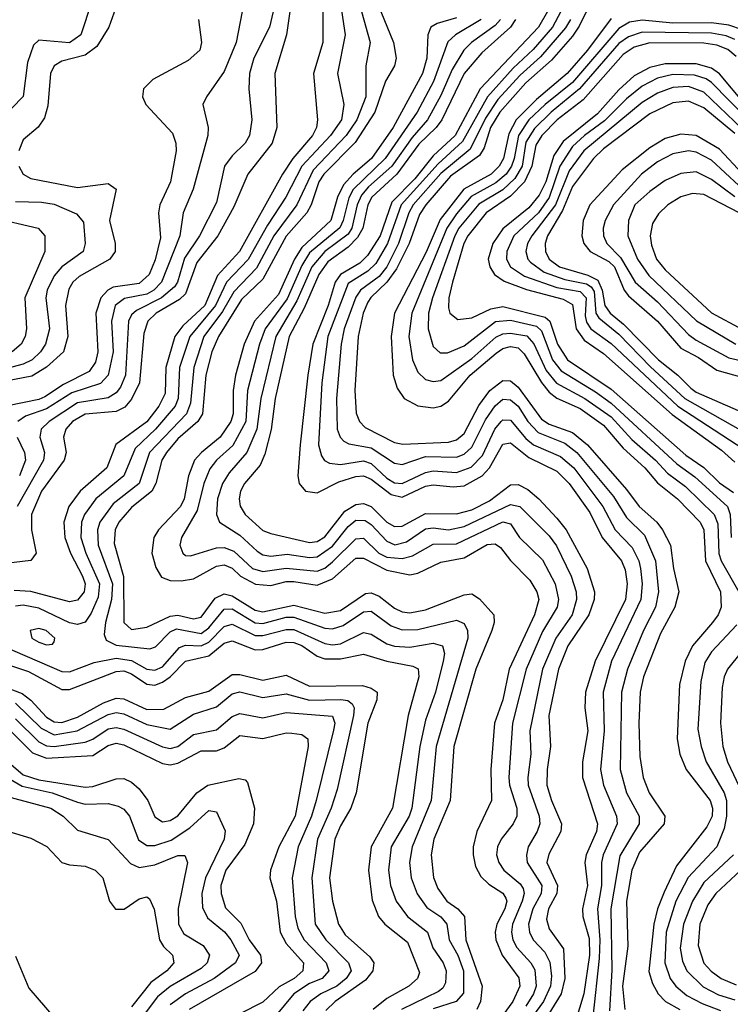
# Model space of a CAD drawing. Header units: inches. Extents: x 501365 to 657855, y 482276 to 547543.
# Tile 387 of 656: x 572941 to 574778, y 510983 to 513529. Entities that reach past the tile are written whole.
import ezdxf

# ---------------------------------------------------------------- set-up
doc = ezdxf.new("R2010")
doc.units = ezdxf.units.IN
doc.header["$MEASUREMENT"] = 0
doc.layers.add('A5571', color=7, linetype='Continuous')

msp = doc.modelspace()

# ---------------------------------------------------------------- linework, layer by layer
at = {"layer": 'A5571', "color": 5}
for points, elevation in [([(573724.7, 513610), (573724.3, 513470), (573700.3, 513390), (573710.7, 513270), (573708.5, 513250), (573697.6, 513230), (573647.3, 513170), (573620.4, 513130), (573509.3, 512930), (573452.1, 512867.9), (573419.8, 512790), (573362.5, 512737.5), (573342, 512710), (573318.8, 512630), (573317.2, 512562.8), (573301, 512530), (573270, 512489.6), (573189.3, 512430.7), (573166.3, 512370), (573096.9, 512310), (573068.3, 512270), (573054.9, 512230), (573057.9, 512190), (573072.6, 512150), (573103.7, 512090), (573110.2, 512070), (573107.2, 512050), (573090, 512028.1), (573070, 512023.4), (572970, 512050.9), (572926.8, 512053.2)], 2320), ([(574425.7, 513590), (574387.7, 513512.3), (574370, 513486.4), (574315.9, 513424.1), (574250, 513365.5), (574182.1, 513290), (574158.3, 513250), (574141.9, 513198.1), (574130, 513178.2), (574055.2, 513124.8), (573990.8, 513050), (573974.7, 513025.3), (573947.6, 512950), (573915, 512885), (573890, 512850), (573848.9, 512811.1), (573841.3, 512798.7), (573829.1, 512770), (573815.9, 512710), (573807.2, 512570), (573811.3, 512511.3), (573819.3, 512490), (573834.4, 512474.4), (573910, 512435.9), (573931.2, 512431.2), (574050, 512436.7), (574070, 512443), (574090, 512459.3), (574128.1, 512531.9), (574156.5, 512570), (574190, 512596.4), (574210, 512595.7), (574230, 512578.5), (574290, 512496.6), (574310, 512483.4), (574370, 512461.7), (574408.7, 512430), (574510, 512314.7), (574542.9, 512270), (574588, 512230), (574603.2, 512210), (574623.9, 512170), (574631.4, 512110), (574645.6, 512050), (574635.1, 512010), (574597.9, 511942.1), (574554.2, 511830), (574545.2, 511790), (574541.4, 511710), (574544, 511624), (574552.8, 511570), (574568.2, 511530), (574609.1, 511470), (574607, 511450), (574543.7, 511376.3), (574523.6, 511330), (574509.8, 511249.8), (574513.1, 511133.1), (574499.2, 511030), (574505.3, 510970)], 2580), ([(573126.3, 513573.7), (573099.2, 513490), (573070, 513469.7), (572990, 513476.6), (572977, 513463), (572961.2, 513418.8), (572949.8, 513330.2), (572890.8, 513269.2)], 2160), ([(573770.8, 513570), (573782.8, 513490), (573762.9, 513390), (573779.2, 513310), (573772.7, 513270), (573744.7, 513230), (573670.4, 513150), (573629.2, 513070), (573581.9, 512998.1), (573531.3, 512908.7), (573476, 512850), (573447.5, 512790), (573381, 512710), (573353.9, 512630), (573350.5, 512550), (573343.2, 512530), (573291.8, 512470), (573239.6, 512420.4), (573210.1, 512350), (573137.9, 512290), (573108.1, 512250), (573100.4, 512230), (573099.4, 512190), (573112, 512150), (573147.4, 512070), (573143.9, 512036.1), (573125.9, 511994.1), (573110, 511971.6), (573090, 511964.8), (573070, 511969.7), (572990, 512007.8), (572950, 512015.6), (572930, 512013)], 2340), ([(573192.8, 513570), (573171.2, 513510), (573140.1, 513459.9), (573110, 513437.4), (573050, 513422), (573029.7, 513410), (573020.8, 513390), (573013.3, 513306.7), (573004.9, 513275.1), (572988.6, 513251.4), (572950, 513218.9), (572939.1, 513190)], 2180), ([(573639.2, 513550), (573630.4, 513489.6), (573600.7, 513390), (573605.7, 513250), (573593.3, 513210), (573530.9, 513130), (573494.4, 513045.6), (573453.2, 512970), (573398.9, 512901.1), (573370, 512820.6), (573354.2, 512805.8), (573293.7, 512770), (573272.3, 512750), (573262.1, 512717.9), (573251, 512590), (573230, 512548.3), (573212.4, 512527.6), (573190, 512515.8), (573110, 512509.5), (573077.3, 512490), (573060.5, 512470), (573054.4, 512450), (573060.9, 512410), (573055.5, 512390), (572997.7, 512310), (572971.1, 512250), (572971.5, 512210), (572983.7, 512150), (572970, 512130.8), (572890, 512121.4)], 2280), ([(573595.9, 513550), (573586.8, 513510), (573546.4, 513430), (573535.1, 513390), (573533.8, 513350), (573541, 513270), (573535.5, 513230), (573523.8, 513210), (573490, 513177.3), (573470.1, 513150), (573450, 513056.8), (573406.2, 512970), (573367.3, 512912.7), (573349.2, 512850.8), (573341.4, 512838.6), (573307.3, 512810), (573242.7, 512777.3), (573230, 512765.9), (573222.6, 512750), (573214.9, 512610), (573201.2, 512578.8), (573190, 512564), (573170, 512551.1), (573090, 512538.8), (573017.2, 512490), (572996.1, 512470), (572993, 512450), (573004.8, 512410), (573002.5, 512390), (572934.2, 512270)], 2260), ([(573516.1, 513550), (573500.9, 513470), (573470, 513394.9), (573423.5, 513330), (573414.3, 513310), (573427.9, 513250), (573427.7, 513230), (573389.5, 513090.5), (573363.6, 513030), (573355.2, 512970), (573307.7, 512850), (573287.9, 512830), (573270, 512819.8), (573212, 512808), (573187.7, 512790), (573178.5, 512750), (573183, 512670), (573169.8, 512610), (573150, 512588.6), (573075.6, 512564.4), (573010, 512522.5), (572955.9, 512504.1), (572936.1, 512490)], 2240), ([(573824.9, 513550), (573846.9, 513470), (573835.9, 513410), (573836, 513330), (573812.6, 513270), (573785.2, 513230), (573699.9, 513140.1), (573657.1, 513050), (573598, 512970), (573553.4, 512886.6), (573494.4, 512825.6), (573465.2, 512774.8), (573417.4, 512710), (573390.8, 512630), (573382.8, 512537.2), (573372.2, 512510), (573276.9, 512410), (573249.8, 512330), (573183, 512277), (573147.7, 512230), (573141.8, 512210), (573144.2, 512170), (573180.5, 512070), (573178.7, 512030), (573162.7, 511970), (573159.6, 511939.6), (573164.5, 511924.5), (573190, 511912.1), (573277.8, 511902.2), (573292.4, 511907.6), (573330, 511946.1), (573346.3, 511953.7), (573410, 511941.8), (573430, 511956.4), (573470, 512004.5), (573490, 512005.7), (573550, 511969.7), (573570, 511967.9), (573630, 511984.5), (573650, 511984.6), (573730, 511955.9), (573750, 511953.9), (573777.7, 511962.3), (573830, 511997.9), (573850, 512000.1), (573901.8, 511961.8), (573930, 511951.2), (573970, 511952.5), (574070, 511976.5), (574090, 511967.8), (574099.1, 511950), (574099.9, 511930), (574017.4, 511650), (574004.9, 511510), (573955.3, 511390), (573948.9, 511350), (573952.7, 511310), (573968.5, 511268.5), (573993.5, 511233.5), (574029.5, 511209.5), (574045.6, 511190), (574051.2, 511150), (574073.6, 511110), (574088, 511070), (574088, 511012), (574069.5, 510990.5), (574010, 510971.1)], 2360), ([(573874.4, 513550), (573907.4, 513470), (573914.4, 513430), (573910.3, 513410), (573886.5, 513370), (573858.8, 513290), (573808.3, 513211.7), (573727.4, 513130), (573714.6, 513110), (573694.3, 513050), (573683.1, 513030), (573630.3, 512969.7), (573570, 512858.1), (573514.5, 512805.5), (573455.1, 512710), (573438.1, 512670), (573422.6, 512610), (573413.9, 512510), (573401.2, 512490), (573350, 512445.1), (573320.2, 512410), (573308.8, 512390), (573293.3, 512330), (573282.8, 512310), (573230, 512267.4), (573197.2, 512230), (573187.9, 512210), (573185.5, 512174.5), (573209.3, 512089.3), (573210.4, 511970.4), (573230, 511952.1), (573270, 511958.4), (573330, 511986.4), (573350, 511989.1), (573390, 511980.2), (573410, 511984.1), (573446.5, 512033.5), (573470, 512044.4), (573490, 512039.3), (573550, 512002.7), (573570, 511998.4), (573650, 512015), (573730, 511994.3), (573770, 512001.2), (573834.6, 512045.4), (573850, 512047.2), (573870, 512038.1), (573910, 512007.8), (573930, 511998.4), (573950, 511995.5), (573990, 512003.1), (574090, 512042.3), (574110, 512044.9), (574130, 512031.6), (574167, 511990), (574167.4, 511970), (574161.7, 511950), (574120, 511850), (574063.3, 511650), (574053.7, 511510), (574012.1, 511410), (574005.2, 511370), (574011, 511311), (574022.3, 511282.3), (574045.7, 511250), (574073.8, 511230), (574090.8, 511210), (574094.7, 511150), (574136.8, 511030), (574132.6, 510990), (574122.9, 510970)], 2380), ([(574070, 513534.3), (574020.4, 513519.6), (574003.7, 513510), (573996.6, 513490), (573993.3, 513430), (573982.6, 513390), (573906.9, 513250), (573850.8, 513170), (573802.9, 513130), (573778.3, 513101.7), (573762.3, 513070), (573745.2, 513010), (573670, 512940.4), (573651.6, 512910), (573610, 512818.6), (573548.2, 512750), (573521.5, 512690), (573499.2, 512610), (573492.7, 512570), (573492.9, 512510), (573486.7, 512490), (573459.5, 512450), (573410.7, 512410), (573393.3, 512390), (573377.3, 512350), (573366, 512290), (573356.8, 512270), (573299.4, 512210), (573287.5, 512190), (573283, 512150), (573292.6, 512112.6), (573308, 512088), (573330, 512079.2), (573358.2, 512078.2), (573390, 512083.6), (573450, 512116.2), (573470, 512119.5), (573490, 512111.2), (573512.2, 512090), (573550.2, 512069.8), (573590, 512066.4), (573630, 512076.7), (573650, 512076.6), (573710, 512067), (573750, 512082.9), (573810, 512136.8), (573830, 512136.8), (573890, 512105.3), (573950, 512094), (573970, 512098.3), (574030, 512126.4), (574090, 512138), (574150, 512172.3), (574170, 512174.1), (574183.9, 512163.9), (574210, 512130.5), (574260, 512080), (574278.4, 512050), (574283.5, 512030), (574272.4, 511990), (574206.8, 511850), (574189.7, 511770.3), (574168.9, 511710), (574158.7, 511590), (574161.1, 511510), (574122.6, 511430), (574113.3, 511390), (574113.6, 511370), (574119.8, 511339.8), (574133.5, 511313.5), (574153.7, 511293.7), (574190.5, 511270.5), (574197.6, 511257.6), (574200.2, 511250), (574195.3, 511230), (574174.5, 511190), (574170, 511170), (574171.7, 511150), (574188.7, 511110), (574231.7, 511051.7), (574234.1, 511030), (574216.4, 510990), (574157.3, 510910)], 2420), ([(574305.9, 513550), (574282.6, 513510), (574131.6, 513350), (574066.6, 513230), (574010, 513176.8), (573962.3, 513117.7), (573903, 513057), (573872.7, 512970), (573840.4, 512919.6), (573820.3, 512899.7), (573770, 512870.4), (573756.9, 512850), (573738.6, 512790), (573699.1, 512690), (573685.8, 512610), (573665.7, 512430), (573660.3, 512350), (573663.1, 512330), (573679.7, 512310), (573710, 512306.1), (573765.7, 512334.3), (573810, 512348), (573830, 512349.5), (573850, 512341), (573901, 512301), (573930, 512294.4), (573990, 512322.6), (574010, 512326.7), (574061.4, 512321.4), (574090, 512324.2), (574137.1, 512350), (574155.5, 512370), (574190, 512431.7), (574210, 512435), (574257.4, 512397.4), (574330, 512361.6), (574361.3, 512330), (574414.8, 512254.8), (574447.2, 512190), (574497.3, 512130), (574506.2, 512106.2), (574511.2, 512070), (574507.7, 512030), (574428.6, 511870), (574403.9, 511790), (574402, 511750), (574410, 511690), (574396.1, 511610), (574396.2, 511570), (574434.9, 511450), (574432.2, 511430), (574405.9, 511370), (574402.4, 511350), (574409.3, 511290), (574395.7, 511230), (574397.1, 511210), (574413.7, 511153.7), (574414.2, 511110), (574399.9, 511010), (574363, 510890)], 2520), ([(574340.3, 513550), (574318.2, 513510), (574268.3, 513451.7), (574216.5, 513403.5), (574150.4, 513329.6), (574086.1, 513213.9), (574023.3, 513156.7), (573927.6, 513050), (573892.2, 512950), (573861.4, 512898.6), (573841.3, 512878.7), (573790, 512846.8), (573737.9, 512710), (573722, 512590), (573713.3, 512430), (573721.2, 512401.2), (573729.1, 512389.1), (573742.1, 512382), (573770, 512379.2), (573830, 512388.8), (573850, 512381.5), (573890, 512343.7), (573910, 512331.2), (573930, 512329.5), (573990, 512358.6), (574010, 512362.5), (574070, 512358.3), (574108.3, 512371.7), (574137.6, 512402.4), (574169.8, 512470), (574186.2, 512490), (574190, 512494.2), (574210, 512493.6), (574250, 512446.2), (574269.7, 512429.7), (574339.3, 512399.3), (574373.3, 512370), (574448.7, 512270), (574480.3, 512210), (574524.3, 512164.3), (574541.5, 512130), (574546.4, 512110), (574550, 512070), (574547.2, 512030), (574471.5, 511870), (574449.4, 511790), (574452.2, 511690), (574442.5, 511590), (574450, 511550), (574483.8, 511470), (574486.1, 511450), (574449.8, 511370), (574445.3, 511350), (574445, 511290), (574434.5, 511230), (574440.7, 511150), (574438.8, 511101.2), (574422.5, 510950)], 2540), ([(573403.1, 513530), (573410.8, 513470), (573406.7, 513450), (573376.4, 513423.6), (573285.3, 513374.7), (573261.2, 513350), (573258.4, 513330), (573267, 513310), (573335.6, 513235.6), (573344.8, 513210), (573345.7, 513190), (573330.7, 513110), (573303.1, 513050), (573300.2, 513030), (573305.3, 512965.3), (573291.5, 512908.5), (573275.6, 512870), (573250, 512846.8), (573182.6, 512837.4), (573168.7, 512830), (573150.5, 512810), (573138.2, 512770), (573143.3, 512670), (573136.6, 512643.4), (573120.3, 512619.7), (573053.8, 512586.2), (573006.2, 512553.8), (572990, 512546.7), (572910, 512530.5)], 2220), ([(574133.9, 513530), (574067.3, 513490), (574048.1, 513471.9), (574011.1, 513368.9), (573968.5, 513290), (573886.2, 513170), (573803.3, 513090), (573791.7, 513068.3), (573777.6, 513010), (573768.7, 512991.3), (573690, 512926.3), (573670, 512893.2), (573632.5, 512807.4), (573576, 512730), (573561, 512690), (573530.2, 512570), (573526, 512490), (573491.8, 512428.2), (573449.5, 512390.5), (573432.5, 512367.5), (573417.3, 512330), (573400.1, 512259.9), (573359.4, 512190), (573355, 512170), (573362.6, 512150), (573370, 512143.8), (573382.4, 512142.4), (573450, 512163.2), (573470, 512164.2), (573494.5, 512154.5), (573542.7, 512110), (573570, 512102), (573630, 512110.9), (573710, 512102.8), (573730, 512111), (573750, 512127), (573810, 512187.1), (573830, 512188.5), (573869.8, 512149.8), (573890, 512139), (573930, 512135.5), (573956.9, 512143.1), (574010, 512173.2), (574070, 512174.1), (574190, 512230.6), (574210, 512225.1), (574233, 512190), (574292.3, 512132.3), (574325.8, 512070), (574334.3, 512030), (574331, 512010), (574292.7, 511947.3), (574250.1, 511850.1), (574215.4, 511710), (574205.7, 511570), (574207.6, 511550), (574226.2, 511490), (574226.2, 511470), (574216.9, 511450), (574186.2, 511410), (574176.2, 511390), (574173.5, 511370), (574179.5, 511350), (574192.9, 511330), (574234.7, 511294.7), (574242.5, 511282.5), (574245.4, 511270), (574240.5, 511250), (574214.9, 511190), (574212.1, 511170), (574215.7, 511150), (574226.1, 511130), (574262.5, 511090), (574272.5, 511072.5), (574276.1, 511030), (574269.4, 511010), (574250, 510978.4)], 2440), ([(574184, 513530), (574170, 513513.7), (574109.4, 513470), (574089.6, 513450.4), (574059.5, 513400.5), (574030, 513333.4), (573995.3, 513270), (573955.3, 513224.7), (573902.8, 513150), (573842.8, 513097.2), (573824.7, 513075.3), (573813.1, 513050), (573800, 512990), (573790, 512974.7), (573730, 512929.6), (573696.7, 512890), (573657.5, 512802.5), (573603.6, 512710), (573564.1, 512550), (573554.3, 512470), (573527.9, 512410), (573482.2, 512357.8), (573465.2, 512330), (573452.6, 512290), (573449.5, 512249.5), (573457.9, 512230), (573510, 512196.4), (573554.6, 512154.6), (573570, 512145.1), (573590, 512142.1), (573632.9, 512147.1), (573690, 512138.4), (573710, 512140.2), (573750, 512168), (573790, 512218.5), (573810, 512235.3), (573834.3, 512234.3), (573850, 512223.5), (573890, 512180.4), (573911.3, 512171.3), (573941.1, 512178.9), (573990, 512212.4), (574010, 512215.6), (574050, 512210.4), (574090, 512218.3), (574210, 512275.9), (574234.3, 512270), (574310, 512194.6), (574328.9, 512168.9), (574367.1, 512090), (574379.4, 512050), (574380.6, 512030), (574369.4, 511990), (574326.9, 511930), (574293.1, 511850), (574260.3, 511690), (574262.2, 511630), (574254.4, 511570), (574255.9, 511550), (574284.3, 511470), (574285.5, 511450), (574279.1, 511430), (574255.6, 511390), (574251, 511369), (574252.6, 511350), (574291.1, 511290), (574289.2, 511270), (574267.8, 511230), (574256.8, 511190), (574258.8, 511170), (574268.7, 511150), (574298.3, 511118.3), (574312, 511092), (574315.8, 511055.8), (574313, 511030), (574295.6, 510990), (574250.7, 510929.3)], 2460), ([(574223.1, 513530), (574210, 513509.7), (574136.2, 513443.8), (574090.3, 513389.7), (574032.5, 513270), (574017.8, 513250), (573972.8, 513207.2), (573916.4, 513130), (573851.1, 513070), (573841, 513050), (573827.9, 512990), (573814.2, 512965.8), (573790, 512940.8), (573737.4, 512902.6), (573714.3, 512870), (573676.5, 512783.5), (573637.9, 512710), (573601.4, 512550), (573590.8, 512469.2), (573574.4, 512405.6), (573562.4, 512377.6), (573522.3, 512330), (573511.7, 512310), (573508.5, 512290), (573511.3, 512271.3), (573523.8, 512250), (573570, 512208.7), (573590, 512200.1), (573690, 512177.4), (573710, 512179.5), (573730, 512191.9), (573781.6, 512258.4), (573810, 512275.5), (573830, 512278.1), (573850, 512270), (573890, 512229.6), (573910, 512218.3), (573930, 512219.8), (573990, 512251.9), (574070, 512251.2), (574110, 512261.5), (574155.4, 512284.6), (574210, 512326.5), (574230, 512327.4), (574254.5, 512314.5), (574283.6, 512290), (574330, 512239.9), (574354.1, 512210), (574408.5, 512110), (574427.5, 512050), (574426.3, 512030), (574412.7, 511990), (574358.4, 511910), (574334.3, 511850), (574309, 511730), (574313.6, 511650), (574304.4, 511590), (574304.3, 511550), (574316, 511510), (574342.1, 511450), (574339.9, 511430), (574308.8, 511371.2), (574304, 511350), (574331.5, 511290), (574329.4, 511270), (574308.6, 511230), (574303.1, 511203.1), (574310, 511178.5), (574346.7, 511126.7), (574350.8, 511050), (574340.6, 511010), (574290.8, 510929.2)], 2480), ([(574364.9, 513530), (574351.9, 513508.1), (574287.3, 513432.7), (574234.6, 513385.4), (574177.6, 513322.4), (574145.1, 513274.9), (574105.5, 513194.5), (574030, 513131.6), (573958.7, 513050), (573946.7, 513030), (573920.2, 512950), (573890.4, 512890), (573870, 512865.4), (573822.2, 512830), (573810, 512811.3), (573780.1, 512730), (573772.5, 512690), (573760.3, 512550), (573762.1, 512470), (573769.2, 512449.2), (573779.3, 512439.3), (573792.3, 512432.3), (573850, 512421.8), (573910, 512382.8), (573930, 512378.7), (573990, 512399.9), (574070, 512397.6), (574090, 512405.7), (574110, 512423.5), (574145.2, 512494.8), (574170, 512530.6), (574190, 512547.7), (574210, 512545.9), (574230, 512529.8), (574255, 512490), (574281.8, 512461.8), (574350, 512434.4), (574381.6, 512410), (574476.4, 512296.4), (574510, 512241.5), (574556, 512196), (574584.6, 512130), (574593, 512050), (574584.6, 512010), (574553.6, 511950), (574512.2, 511850), (574497, 511790), (574493.5, 511590), (574509.5, 511530), (574542.5, 511470), (574542.7, 511450), (574492.7, 511367.3), (574469.5, 511230), (574471.6, 511071.6), (574466.3, 510966.3)], 2560), ([(574470, 513531.8), (574409.2, 513450), (574356.8, 513390), (574277.2, 513322.8), (574224.8, 513270), (574206, 513234), (574191.7, 513170), (574180.9, 513150), (574160, 513130), (574089.3, 513090.7), (574027.9, 513012.1), (573992.1, 512927.9), (573910, 512770), (573901.2, 512710), (573906.8, 512610), (573916.6, 512576.6), (573935.4, 512550), (573970, 512530.4), (574010, 512525.4), (574030, 512530.1), (574050, 512542.4), (574105.6, 512610), (574173, 512667), (574190, 512678.7), (574210, 512683.9), (574230, 512680.2), (574245.5, 512665.5), (574290, 512590.8), (574310, 512565.7), (574330, 512550.2), (574390, 512523.5), (574450, 512480.5), (574501.1, 512421.1), (574557, 512370), (574590, 512331.4), (574641.7, 512290), (574700.2, 512230), (574710, 512210), (574713.8, 512130), (574752.5, 512050), (574754.3, 512010), (574746.7, 511990), (574732.3, 511970), (574680.3, 511910), (574661.3, 511870), (574647.3, 511810), (574640.6, 511670), (574648.1, 511630), (574663.8, 511590), (574726, 511510), (574731.9, 511490), (574731.4, 511470), (574718, 511442), (574639, 511341), (574607, 511273), (574590, 511229.9), (574580.4, 511190), (574567.8, 511067.8), (574576.9, 511036.9), (574591.9, 511010), (574610.8, 510990), (574647.4, 510970)], 2620), ([(574810, 513502.7), (574774.6, 513514.6), (574730, 513520.8), (574630, 513520), (574550, 513528), (574517.2, 513522.8), (574490, 513506.2), (574370, 513367.1), (574299.3, 513310), (574257.6, 513270), (574230.3, 513230), (574219.5, 513170), (574212.5, 513150), (574198.5, 513130), (574172.3, 513107.7), (574108.2, 513071.8), (574070, 513026.9), (574045.6, 512990), (573954.4, 512770), (573947.3, 512710), (573956.4, 512650), (573970, 512617.9), (573990, 512598.5), (574010, 512593.5), (574030, 512596.4), (574110, 512653.3), (574171.7, 512708.3), (574190, 512716.8), (574210, 512718.6), (574251.9, 512711.9), (574270, 512690.8), (574302.2, 512622.2), (574328.9, 512588.9), (574402.5, 512550), (574470, 512502.3), (574523.8, 512443.8), (574585, 512390), (574616.2, 512356.2), (574662, 512322), (574736.7, 512250), (574745.6, 512225.6), (574748.4, 512148.4), (574754.3, 512130), (574800.6, 512050)], 2640), ([(574790, 513477.6), (574767.2, 513487.2), (574730, 513494.1), (574550, 513496.8), (574514.8, 513485.2), (574490, 513467.5), (574388.6, 513350), (574314.7, 513290), (574271.9, 513248.1), (574250, 513212.3), (574240.3, 513150), (574221.5, 513118.5), (574190.4, 513089.6), (574127.8, 513052.2), (574076.6, 512990), (574065.8, 512970), (574007.9, 512810), (573998.1, 512770), (573996.8, 512730), (574010, 512684.1), (574028.1, 512668.1), (574047.3, 512667.3), (574090, 512685.5), (574171.5, 512748.5), (574210, 512752.3), (574276.9, 512736.9), (574290, 512724.4), (574318.5, 512650), (574340.9, 512620.9), (574430, 512567.2), (574470, 512537.6), (574640.3, 512380.3), (574686.8, 512346.8), (574771.1, 512270), (574777.8, 512250), (574780.8, 512190)], 2660), ([(574793.8, 513433.8), (574772.1, 513452.1), (574743.3, 513463.3), (574710, 513468.3), (574570, 513468.9), (574530, 513458.4), (574500.9, 513439.1), (574397.9, 513322.1), (574331, 513270), (574290.6, 513229.4), (574275.7, 513204.3), (574265.4, 513150), (574246.2, 513110), (574210, 513072.7), (574146.9, 513030), (574099.5, 512970), (574089.2, 512950), (574059.8, 512850), (574050.9, 512810), (574050, 512783.8), (574053.1, 512770), (574073.8, 512753.8), (574110, 512758.3), (574158.7, 512781.3), (574190, 512787.3), (574299.6, 512759.6), (574312, 512750), (574331.7, 512690), (574357, 512650), (574470, 512573.5), (574663.3, 512403.3), (574710, 512371), (574750, 512331.4), (574786.6, 512306.6)], 2680), ([(574816.6, 513310), (574750, 513389.1), (574730, 513404.2), (574690, 513414.8), (574610, 513415.1), (574570, 513405.6), (574530, 513384), (574490, 513347.8), (574434.7, 513285.3), (574345.9, 513214.1), (574322, 513178), (574300.9, 513110), (574284.3, 513075.7), (574257, 513043), (574190, 512988.4), (574164.5, 512950), (574152.5, 512910), (574156.1, 512890), (574168.3, 512870), (574193.3, 512853.3), (574251.1, 512831.1), (574346.1, 512806.1), (574370, 512792.8), (574380.1, 512730), (574400.4, 512700.4), (574450, 512665.8), (574628.3, 512508.3), (574755.6, 512415.6), (574790, 512385.4)], 2720), ([(574870, 513223.8), (574730, 513366.3), (574715.8, 513375.8), (574686, 513386), (574630, 513387.4), (574590, 513377.8), (574550, 513357.5), (574510, 513324.7), (574452.6, 513267.4), (574401.2, 513230), (574370, 513201), (574337.3, 513150), (574310, 513069), (574282.2, 513030), (574218.5, 512970), (574200.5, 512930), (574199.7, 512910), (574209.7, 512889.7), (574245.9, 512865.9), (574330, 512836.3), (574390, 512826.2), (574405.5, 512810), (574403.1, 512763.1), (574406.7, 512746.7), (574418, 512730), (574470, 512691.6), (574642.3, 512530), (574870, 512381.3)], 2740), ([(574868.2, 513190), (574710, 513341.6), (574670, 513356.3), (574630, 513353.9), (574590, 513339.3), (574550, 513315), (574399.6, 513190), (574361.4, 513138.6), (574326.6, 513050), (574265.1, 512970), (574253.9, 512950), (574249.6, 512929.6), (574254.6, 512910), (574261.8, 512901.8), (574296.6, 512876.6), (574350, 512857), (574406.3, 512846.3), (574418.2, 512838.2), (574426.2, 512826.2), (574430.4, 512770.4), (574437.9, 512757.9), (574490, 512716.1), (574571.6, 512631.6), (574661, 512550), (574830, 512454.1)], 2760), ([(574790, 513235), (574710, 513301.2), (574670, 513318.2), (574630, 513314.3), (574570, 513285.7), (574450, 513195.4), (574424.8, 513170), (574370, 513097.4), (574344.5, 513035.5), (574305.8, 512970), (574299.6, 512950), (574300.4, 512930), (574310.3, 512910), (574337, 512890), (574410, 512868.3), (574435.7, 512855.7), (574447.3, 512830), (574454, 512790), (574467.5, 512770), (574502.2, 512742.2), (574592.4, 512650), (574642.3, 512610), (574676.1, 512576.1), (574690, 512566.2), (574798.2, 512518.2)], 2780), ([(574810.2, 513130.2), (574750, 513194.4), (574690, 513230), (574650, 513233), (574610, 513221.6), (574570, 513198.2), (574498.7, 513141.3), (574415.4, 513050), (574398.2, 513010), (574394.6, 512970), (574399.5, 512950), (574415.5, 512930), (574463.9, 512903.9), (574479, 512890), (574503.8, 512830), (574514.7, 512814.7), (574590, 512749.8), (574650, 512679.9), (574695.8, 512655.8), (574743.1, 512623.1), (574910, 512576.3)], 2820), ([(574800.1, 513100.1), (574730, 513165.8), (574690, 513187), (574670, 513190.4), (574630, 513182), (574590, 513161.8), (574548.5, 513130), (574476.3, 513050), (574454.5, 513010), (574449.5, 512990), (574450.4, 512970), (574459.1, 512950), (574494.6, 512914.6), (574532.3, 512850), (574590, 512799.9), (574670, 512715.3), (574690, 512700.8), (574774.5, 512654.5), (574850, 512637.3)], 2840), ([(572939.1, 513150), (572949.7, 513129.7), (572970, 513118.7), (573090, 513095.1), (573170, 513105.7), (573190.5, 513090.5), (573173.4, 513010), (573187.9, 512950), (573187.6, 512930), (573173.6, 512910), (573094.8, 512865.2), (573078.2, 512850), (573067.7, 512832.3), (573059, 512790), (573065, 512710), (573053.8, 512670), (573010, 512630.6), (572972.3, 512607.7), (572881.7, 512590)], 2180), ([(574790, 513071.2), (574730, 513116), (574690, 513135.3), (574650, 513131.7), (574610, 513113.7), (574570, 513085.3), (574531.5, 513050), (574514.8, 513010), (574513.4, 512970), (574538.5, 512910), (574567.4, 512867.4), (574690.6, 512750.6), (574792.5, 512690)], 2860), ([(572930, 513058.6), (572997.6, 513057.6), (573030, 513052.4), (573087.4, 513027.4), (573106, 513006), (573110.5, 512950), (573105.2, 512930), (573049.9, 512890.1), (573030, 512866.4), (573011.9, 512830), (573008.5, 512810), (573018.2, 512730), (573008, 512690), (572995, 512670), (572973.1, 512650), (572950, 512638), (572864.4, 512615.6)], 2160), ([(572870, 513017.6), (572988.9, 512990), (573006, 512970), (573006.2, 512930), (572954.6, 512810), (572958.1, 512730), (572954.8, 512710), (572944.8, 512690), (572921.8, 512670)], 2140), ([(572934.3, 512450), (572953.6, 512410), (572955.9, 512390), (572940.2, 512350)], 2240), ([(572896.6, 511910), (573050, 511843.6), (573070, 511842.9), (573133.4, 511866.6), (573190, 511877.9), (573230, 511872.1), (573270, 511849.4), (573290, 511847.3), (573310, 511855.8), (573354.2, 511905.8), (573370, 511912), (573410, 511910), (573430, 511919.6), (573470, 511960.4), (573490, 511966.3), (573550, 511936.7), (573570, 511936.4), (573630, 511952.6), (573650, 511952), (573730, 511915.8), (573750, 511912.7), (573770, 511915.4), (573830, 511944.2), (573850, 511940.6), (573890, 511914.9), (573910, 511909.2), (573950, 511906.8), (574010, 511917.2), (574034.5, 511910), (574039.4, 511890), (574035.7, 511870), (574015.7, 511790), (573990, 511717.7), (573975.8, 511650), (573954.6, 511490), (573947.6, 511470), (573901.8, 511390), (573894.3, 511330), (573899.4, 511290), (573914.6, 511250), (573944, 511210), (573995.2, 511170), (574009.5, 511129.5), (574036.1, 511090), (574043.8, 511070), (574041.6, 511038.4), (574034.8, 511025.2), (574023.4, 511016.6), (573927.7, 510970)], 2340), ([(574795.5, 511964.5), (574730, 511894.8), (574712.8, 511867.2), (574702.4, 511817.6), (574694.6, 511694.6), (574702.5, 511650), (574715.6, 511610), (574762.8, 511530), (574768, 511510), (574768.7, 511470), (574762.1, 511437.9), (574743.5, 511390), (574669.4, 511310.6), (574637.4, 511250), (574612.6, 511170), (574608.7, 511090), (574622.8, 511050), (574637.2, 511030), (574665.9, 511005.9), (574705.6, 510985.6), (574752.5, 510967.5)], 2640), ([(572850, 511881.5), (572963.5, 511843.5), (573050, 511797.3), (573070, 511796.8), (573190, 511844.1), (573210, 511845), (573230, 511837.5), (573270, 511811.1), (573290, 511808.7), (573310, 511816), (573330, 511830), (573370, 511870.5), (573430, 511883.9), (573470, 511917.1), (573490, 511922.6), (573550, 511900), (573570, 511900.5), (573630, 511919.2), (573650, 511918.3), (573670, 511910.6), (573710, 511883.5), (573730, 511876.8), (573770, 511876.3), (573830, 511888.7), (573890, 511870.3), (573957.8, 511857.8), (573970.8, 511850.8), (573973.1, 511830), (573945.1, 511730), (573904.9, 511490), (573849.3, 511390), (573842.7, 511330), (573852.2, 511252.2), (573868.7, 511210), (573884.8, 511190), (573943.4, 511143.4), (573974.8, 511065.2), (573969.7, 511050), (573947.5, 511030), (573890, 510997.9), (573854.9, 510970)], 2320), ([(574806.5, 511893.5), (574770.7, 511849.3), (574762.1, 511830), (574757.5, 511802.5), (574753, 511710), (574759.1, 511650), (574771, 511610), (574808.5, 511530)], 2660), ([(572890, 511808.2), (572946.9, 511786.9), (572969.7, 511769.7), (573010, 511725.8), (573030, 511713.5), (573050, 511711.8), (573090, 511725.9), (573157.6, 511762.4), (573190, 511774.3), (573210, 511773.4), (573270, 511745.6), (573313.5, 511746.5), (573370, 511776.1), (573430, 511793), (573490, 511835.5), (573510, 511835.9), (573570, 511821.1), (573630, 511834.5), (573690, 511805.8), (573827.1, 511807.1), (573850, 511800.8), (573865.3, 511790), (573864.4, 511770), (573840.8, 511710), (573810.8, 511530), (573797.4, 511490), (573770, 511444.5), (573755.5, 511410), (573741.8, 511310), (573749.8, 511250.2), (573764.8, 511190), (573782.6, 511162.6), (573845.9, 511105.9), (573856.3, 511090), (573854.1, 511070), (573834.6, 511045.4), (573756.7, 510990), (573732.8, 510967.2)], 2280), ([(572930, 511761.7), (572996.8, 511696.8), (573030, 511680.2), (573089.9, 511690), (573170, 511732.9), (573190, 511737.6), (573210, 511734.1), (573270, 511706.8), (573330, 511694.9), (573390, 511733), (573450, 511752.7), (573490, 511785.8), (573510, 511791), (573570, 511776.6), (573630, 511785.8), (573690, 511769.5), (573771.5, 511771.4), (573789, 511769), (573800.2, 511760.2), (573806.1, 511750), (573803.8, 511730), (573761.8, 511538.2), (573745.9, 511490), (573710.7, 511410), (573696, 511310), (573704.8, 511190), (573732.3, 511150), (573791.5, 511090), (573798.4, 511070), (573785.1, 511050), (573760.9, 511030), (573719.3, 511010), (573692.3, 510990), (573673.4, 510966.6)], 2260), ([(572930, 511721.4), (572990, 511661.6), (573010, 511651.8), (573030, 511649.7), (573110, 511660.7), (573130, 511668.4), (573170, 511695), (573190, 511699.3), (573210, 511694.3), (573310, 511648.5), (573330, 511644.3), (573350, 511649.6), (573390, 511681.1), (573450, 511692.9), (573490, 511727.2), (573510, 511734.7), (573570, 511723.8), (573630, 511737.9), (573750, 511727.8), (573755.8, 511710), (573752.3, 511692.3), (573707.4, 511510), (573695.5, 511470), (573660.6, 511390), (573645, 511310), (573652.8, 511210), (573659.7, 511179.7), (573676.4, 511150), (573733, 511090), (573740.1, 511070), (573722.7, 511050), (573690, 511036.7), (573649.4, 511010), (573599.4, 510950)], 2240), ([(572913.3, 511693.3), (572973.7, 511633.7), (573010, 511619.4), (573130, 511626.9), (573170, 511652.1), (573190, 511658.1), (573210, 511654.2), (573310, 511605.7), (573330, 511602.7), (573350, 511606.9), (573410, 511638.4), (573450, 511638.5), (573470, 511646.2), (573510, 511677.8), (573570, 511670.3), (573630, 511685), (573644.6, 511684.6), (573670, 511680.6), (573685.6, 511670), (573686.4, 511650), (573653.1, 511470), (573611.2, 511390), (573589.8, 511330), (573587.4, 511310), (573604.6, 511250), (573614, 511170), (573630, 511140.2), (573674.8, 511090), (573672.8, 511070), (573650.4, 511050), (573611.8, 511028.2), (573570, 510988.3), (573510, 510958.4)], 2220), ([(572899.9, 511619.9), (572950, 511576.8), (572990, 511563.4), (573110, 511544.9), (573130, 511546.6), (573190, 511565.9), (573210, 511566.7), (573230, 511557.9), (573250, 511540.1), (573271.9, 511510), (573290, 511468.2), (573310, 511455), (573330, 511458.4), (573350, 511470.1), (573398.6, 511530), (573427.2, 511550), (573507.3, 511567.3), (573523.5, 511563.5), (573530, 511556.9), (573547.9, 511490), (573545.5, 511450), (573523.4, 511396.6), (573474.2, 511330), (573461.3, 511290), (573461.5, 511270), (573472.8, 511232.8), (573512.7, 511192.7), (573534, 511150), (573563.4, 511110), (573566.2, 511090), (573550, 511068.3), (573379.3, 510970)], 2180), ([(572870, 511591.7), (572947, 511547), (573024.6, 511530), (573090, 511505.5), (573110, 511501), (573170, 511502.4), (573195.1, 511495.1), (573210, 511487.5), (573224.8, 511470), (573248.1, 511408.1), (573270, 511394.1), (573290, 511394.1), (573332.3, 511407.7), (573380.8, 511439.2), (573430, 511484.2), (573450, 511480.8), (573471.9, 511431.9), (573469.7, 511410), (573421, 511310), (573411.6, 511270), (573413.2, 511233.2), (573426.4, 511206.4), (573470.5, 511170.5), (573486.7, 511150), (573508.4, 511110), (573499.3, 511090), (573443.9, 511050), (573369.7, 511010), (573330, 510981.9)], 2160), ([(572870, 511530.8), (573021.7, 511490), (573053.1, 511470), (573090, 511433.2), (573170, 511409.6), (573227.4, 511347.4), (573250, 511337), (573290, 511343.6), (573350, 511368.2), (573367.9, 511367.9), (573374.7, 511350), (573350.7, 511230.7), (573351.4, 511190), (573365.3, 511165.3), (573415.6, 511135.6), (573431.8, 511110), (573425.9, 511090), (573410, 511075.9), (573330, 511028.9), (573297.3, 511002.7), (573258, 510950)], 2140), ([(572890, 511436.6), (572970, 511412.9), (573011, 511391), (573050, 511350.1), (573070, 511343.8), (573110, 511340.4), (573136.2, 511330), (573155.9, 511310), (573172.9, 511250), (573189, 511229), (573211.1, 511228.9), (573250, 511255.7), (573270, 511260.6), (573276.2, 511256.2), (573288.8, 511228.8), (573302, 511150), (573312.7, 511132.7), (573336.4, 511110), (573339.6, 511090), (573321, 511070), (573280.2, 511039.8), (573230, 510976.6)], 2120), ([(574786.6, 511370), (574710, 511298.1), (574680.2, 511250), (574657.5, 511190), (574648.6, 511128.6), (574654.5, 511094.5), (574665.7, 511070), (574708.3, 511028.3), (574747.7, 511007.8), (574790, 510994.7)], 2660), ([(574805.1, 511330), (574740.6, 511270), (574720, 511240), (574699.6, 511190), (574695.1, 511135.1), (574709.9, 511089.9), (574728.6, 511068.6), (574754.7, 511050), (574793.5, 511033.5)], 2680), ([(572930, 511108), (572964.6, 511024.6), (573028.9, 510950), (573050, 510945.4), (573090, 510960.6), (573107.9, 510947.9), (573110.8, 510930), (573108.1, 510910), (573090, 510864.3), (573017.8, 510770), (572982.8, 510710), (572939.7, 510660.3)], 2080)]:
    msp.add_lwpolyline(points, dxfattribs=dict(at, elevation=elevation))
for points, elevation in [([(574680.3, 513079.7), (574650, 513071.5), (574617.1, 513050), (574592.9, 513027.1), (574577.5, 513002.5), (574570.7, 512970), (574574.2, 512945.7), (574587.7, 512910), (574610, 512882.1), (574730, 512771.4), (574810, 512727.8), (574930, 512690), (574990, 512677.7), (575030, 512684), (575050, 512698.2), (575070, 512725.2), (575087.8, 512770), (575095.5, 512810), (575090.7, 512830), (575075.5, 512850), (574996.9, 512916.9), (574891.7, 512971.7), (574800.9, 513030), (574710, 513077.2)], 2880), ([(572990, 511954.6), (572967.8, 511950), (572971.9, 511930), (572990, 511919.3), (573010, 511912.5), (573026, 511914), (573030, 511920.7), (573031.6, 511930), (573009.7, 511950)], 2360)]:
    msp.add_lwpolyline(points, close=True, dxfattribs=dict(at, elevation=elevation))

doc.saveas('drawing.dxf')
